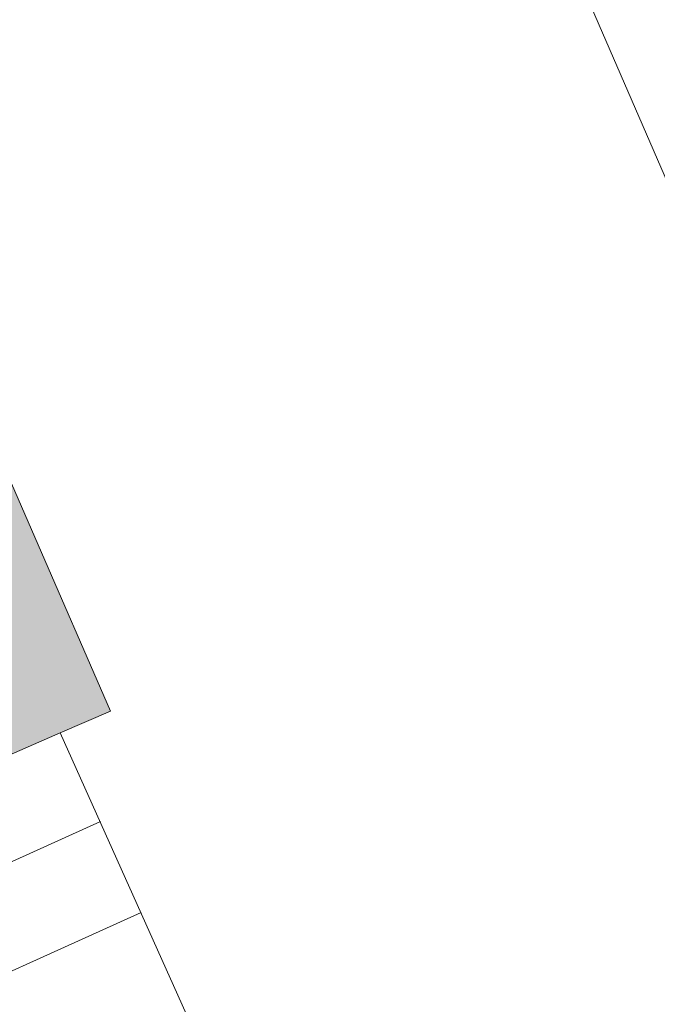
# Model space of a CAD drawing. Header units: metres. Extents: x -740 to 758, y -633 to 854.
# Tile 913 of 1056: x 368 to 387, y 194 to 223. Entities that reach past the tile are written whole.
import ezdxf

# ---------------------------------------------------------------- set-up
doc = ezdxf.new("R2010")
doc.units = ezdxf.units.M
doc.header["$MEASUREMENT"] = 0
doc.layers.add('Grundkarte.LOVION', color=7, linetype='Continuous')

msp = doc.modelspace()

# ---------------------------------------------------------------- hatches: boundary and pattern name
at = {"layer": 'Grundkarte.LOVION', "linetype": 'Continuous', "lineweight": 18}
msp.add_hatch(color=9, dxfattribs=at).paths.add_polyline_path([(357.327, 208.952), (361.829, 198.575), (369.057, 201.735), (370.56, 202.384), (366.025, 212.788)])

# ---------------------------------------------------------------- linework, layer by layer
at = {"layer": 'Grundkarte.LOVION', "color": 8, "linetype": 'Continuous', "lineweight": 18}
for points in [[(404.027, 280.581), (422.645, 237.978), (425.388, 231.685), (421.925, 230.223), (421.787, 230.121), (401.174, 277.11), (421.787, 230.121), (388.329, 215.619), (379.249, 236.543), (375.711, 246.128)], [(375.711, 246.128), (379.249, 236.543), (388.329, 215.619), (421.787, 230.121), (423.541, 226.096), (423.71, 226.172), (464.366, 133.203), (464.962, 131.636), (464.841, 129.851), (449.51, 123.12), (440.252, 144.352), (424.112, 137.425)]]:
    msp.add_lwpolyline(points, dxfattribs=at)
msp.add_lwpolyline([(357.327, 208.952), (366.025, 212.788), (370.56, 202.384), (369.057, 201.735), (361.829, 198.575)], close=True, dxfattribs=at)
at = {"layer": 'Grundkarte.LOVION', "color": 7, "linetype": 'Continuous', "lineweight": 13}
msp.add_lwpolyline([(365.945, 189.431), (361.829, 198.575), (369.057, 201.735), (373.178, 192.532)], close=True, dxfattribs=at)
for points in [[(363.073, 195.83), (370.263, 199.075)], [(364.284, 193.111), (371.474, 196.356)]]:
    msp.add_lwpolyline(points, dxfattribs=at)

doc.saveas('drawing.dxf')
